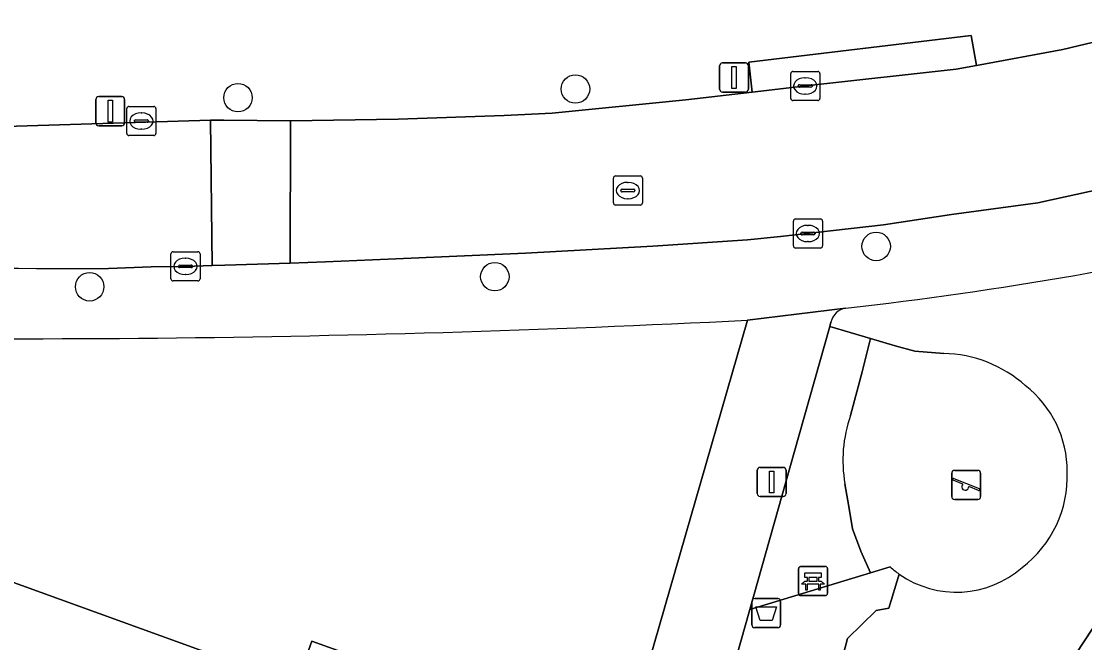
# Model space of a CAD drawing. Extents: x 160349 to 161355, y 381727 to 382854.
# Drawn here: x 160896.66 to 160933.15, y 382124.58 to 382145.91 of the extents above; entities that cross this region are included whole.
import ezdxf

# ---------------------------------------------------------------- set-up
doc = ezdxf.new("R2010")
doc.units = 0
for name, color, linetype in [('IMGEO_Afvalbak', 7, 'Continuous'), ('IMGEO_Bank', 7, 'Continuous'), ('IMGEO_Boom', 7, 'Continuous'), ('IMGEO_Erf', 7, 'Continuous'), ('IMGEO_Groenvoorziening', 7, 'Continuous'), ('IMGEO_Kolk', 7, 'Continuous'), ('IMGEO_Lichtmast', 7, 'Continuous'), ('IMGEO_Pand', 7, 'Continuous'), ('IMGEO_Rijbaan_lokaal_open', 7, 'Continuous'), ('IMGEO_Rioolput', 7, 'Continuous'), ('IMGEO_Speelvoorziening', 7, 'Continuous'), ('IMGEO_Terreindeel_zand', 7, 'Continuous'), ('IMGEO_Voetpad_open', 7, 'Continuous')]:
    doc.layers.add(name, color=color, linetype=linetype)

msp = doc.modelspace()

# ---------------------------------------------------------------- linework, layer by layer
at = {"layer": 'IMGEO_Afvalbak'}
for p, q in [((160921.729, 382125.201), (160921.729, 382126.001)), ((160921.729, 382126.001), (160921.729, 382125.201)), ((160921.829, 382126.101), (160922.619, 382126.101)), ((160922.619, 382126.101), (160921.829, 382126.101)), ((160922.719, 382126.001), (160922.719, 382125.201)), ((160922.719, 382125.201), (160922.719, 382126.001)), ((160922.619, 382125.101), (160921.829, 382125.101)), ((160921.829, 382125.101), (160922.619, 382125.101))]:
    msp.add_line(p, q, dxfattribs=at)
msp.add_lwpolyline([(160921.872, 382125.815), (160922.576, 382125.815), (160922.427, 382125.345), (160922.021, 382125.345), (160921.872, 382125.815)], dxfattribs=at)
for centre, start, end in [((160921.829, 382126.001), 90, 180), ((160921.829, 382126.001), 90, 180), ((160922.619, 382126.001), 0, 90), ((160922.619, 382126.001), 360, 90), ((160921.829, 382125.201), 180, 270), ((160921.829, 382125.201), 180, 270), ((160922.619, 382125.201), 270, 0), ((160922.619, 382125.201), 270, 0)]:
    msp.add_arc(centre, 0.1, start, end, dxfattribs=at)
at = {"layer": 'IMGEO_Bank'}
for p, q in [((160923.329, 382126.276), (160923.329, 382127.117)), ((160923.329, 382127.117), (160923.329, 382126.276)), ((160923.404, 382127.201), (160924.245, 382127.201)), ((160924.245, 382127.201), (160923.404, 382127.201)), ((160924.329, 382127.126), (160924.329, 382126.285)), ((160924.329, 382126.285), (160924.329, 382127.126)), ((160923.638, 382126.707), (160923.638, 382126.813)), ((160923.682, 382126.813), (160923.682, 382126.707)), ((160923.97, 382126.819), (160923.688, 382126.819)), ((160923.688, 382126.701), (160923.97, 382126.701)), ((160923.976, 382126.707), (160923.976, 382126.813)), ((160924.02, 382126.813), (160924.02, 382126.707)), ((160924.026, 382126.599), (160923.633, 382126.599)), ((160924.254, 382126.201), (160923.413, 382126.201)), ((160923.413, 382126.201), (160924.254, 382126.201))]:
    msp.add_line(p, q, dxfattribs=at)
for points in [[(160923.632, 382126.819), (160923.546, 382126.819), (160923.546, 382126.98), (160924.109, 382126.98), (160924.109, 382126.819), (160924.026, 382126.819)], [(160923.576, 382126.599), (160923.434, 382126.599), (160923.546, 382126.701), (160923.632, 382126.701)], [(160924.026, 382126.701), (160924.109, 382126.701), (160924.221, 382126.599), (160924.082, 382126.599)], [(160923.626, 382126.592), (160923.626, 382126.385), (160923.583, 382126.385), (160923.583, 382126.592)], [(160924.076, 382126.592), (160924.076, 382126.385), (160924.032, 382126.385), (160924.032, 382126.592)]]:
    msp.add_lwpolyline(points, dxfattribs=at)
for centre, radius, start, end in [((160923.407, 382127.123), 0.0779, 92.4484, 184.2845), ((160923.407, 382127.123), 0.0779, 92.4484, 184.2845), ((160924.251, 382127.123), 0.0779, 2.4484, 94.2845), ((160924.251, 382127.123), 0.0779, 2.4484, 94.2845), ((160923.631, 382126.812), 0.00671, 2.8957, 87.1043), ((160923.631, 382126.708), 0.00671, 272.8957, 357.1043), ((160923.688, 382126.812), 0.00671, 92.8957, 177.1043), ((160923.688, 382126.708), 0.00671, 182.8957, 267.1043), ((160923.97, 382126.812), 0.00671, 2.8957, 87.1043), ((160923.97, 382126.708), 0.00671, 272.8957, 357.1043), ((160924.027, 382126.812), 0.00671, 92.8957, 177.1043), ((160924.027, 382126.708), 0.00671, 182.8957, 267.1043), ((160923.407, 382126.279), 0.0779, 182.4484, 274.2845), ((160923.407, 382126.279), 0.0779, 182.4484, 274.2845), ((160923.576, 382126.592), 0.00671, 2.8957, 87.1043), ((160923.633, 382126.592), 0.00671, 92.8957, 177.1043), ((160924.025, 382126.592), 0.00671, 2.8957, 87.1043), ((160924.082, 382126.592), 0.00671, 92.8957, 177.1043), ((160924.251, 382126.279), 0.0779, 272.4484, 4.2845), ((160924.251, 382126.279), 0.0779, 272.4484, 4.2845)]:
    msp.add_arc(centre, radius, start, end, dxfattribs=at)
at = {"layer": 'IMGEO_Boom'}
for centre in [(160904.096, 382143.286), (160915.676, 382143.584), (160925.996, 382138.182), (160912.911, 382137.144), (160899.005, 382136.798)]:
    msp.add_circle(centre, 0.489, dxfattribs=at)
at = {"layer": 'IMGEO_Erf'}
msp.add_lwpolyline([(160912.896, 382105.55), (160921.585, 382135.653)], dxfattribs=at)
msp.add_lwpolyline([(160906.532, 382114.055), (160903.215, 382115.261), (160903.758, 382116.756), (160891.022, 382121.381), (160890.282, 382119.39), (160884.407, 382121.57), (160885.025, 382123.237), (160877.625, 382125.983), (160880.255, 382133.071), (160887.636, 382130.33), (160888.99, 382133.978), (160894.854, 382131.801), (160893.352, 382127.754), (160906.091, 382123.139), (160906.635, 382124.643), (160909.972, 382123.434)], close=True, dxfattribs=at)
msp.add_arc((160896.517, 382628.163), 493.147, 268.05347, 272.91379, dxfattribs=at)
at = {"layer": 'IMGEO_Groenvoorziening'}
for points in [[(160926.791, 382126.936), (160926.432, 382125.775), (160925.995, 382125.692), (160925.013, 382124.732), (160922.43, 382114.799), (160925.764, 382113.834), (160928.807, 382118.059), (160936.011, 382128.996), (160940.787, 382137.138)], [(160924.442, 382135.587), (160924.401, 382135.44), (160925.797, 382135.025), (160926.65, 382134.772), (160927.325, 382134.588), (160928.314, 382134.509)], [(160926.475, 382127.188), (160925.803, 382126.98), (160921.664, 382125.727), (160921.046, 382123.534), (160918.844, 382115.836), (160922.43, 382114.799), (160925.013, 382124.732)], [(160925.013, 382124.732), (160925.995, 382125.692), (160926.432, 382125.775), (160926.791, 382126.936)]]:
    msp.add_lwpolyline(points, dxfattribs=at)
for centre, radius, start, end in [((160910.269, 382266.271), 131.035, 276.43255, 283.37852), ((160925.061, 382135.433), 0.638, 100.1341, 166.0126), ((160928.223, 382130.167), 4.343, 48.2464, 88.8011), ((160928.833, 382130.468), 3.721, 359.6211, 52.1714), ((160928.626, 382130.297), 3.931, 307.2656, 2.1233), ((160929.179, 382130.254), 4.088, 228.5954, 234.2621), ((160928.751, 382129.728), 3.411, 234.9364, 311.3917)]:
    msp.add_arc(centre, radius, start, end, dxfattribs=at)
at = {"layer": 'IMGEO_Kolk'}
for p, q in [((160923.139, 382144.188), (160923.991, 382144.188)), ((160923.064, 382143.262), (160923.064, 382144.114)), ((160923.552, 382143.968), (160923.577, 382143.968)), ((160924.065, 382144.114), (160924.065, 382143.262)), ((160923.323, 382143.682), (160923.323, 382143.694)), ((160923.761, 382143.645), (160923.363, 382143.645)), ((160923.366, 382143.731), (160923.764, 382143.731)), ((160923.575, 382143.408), (160923.55, 382143.408)), ((160923.807, 382143.694), (160923.807, 382143.682)), ((160923.991, 382143.188), (160923.139, 382143.188)), ((160900.28, 382142.058), (160900.28, 382142.91)), ((160900.355, 382142.984), (160901.207, 382142.984)), ((160900.768, 382142.764), (160900.793, 382142.764)), ((160901.281, 382142.91), (160901.281, 382142.058)), ((160900.539, 382142.478), (160900.539, 382142.49)), ((160900.977, 382142.441), (160900.579, 382142.441)), ((160900.582, 382142.527), (160900.98, 382142.527)), ((160901.023, 382142.49), (160901.023, 382142.478)), ((160901.207, 382141.984), (160900.355, 382141.984)), ((160900.791, 382142.204), (160900.766, 382142.204)), ((160923.155, 382138.2), (160923.155, 382139.052)), ((160923.23, 382139.126), (160924.082, 382139.126)), ((160924.156, 382139.052), (160924.156, 382138.2)), ((160923.457, 382138.669), (160923.855, 382138.669)), ((160923.643, 382138.906), (160923.668, 382138.906)), ((160923.414, 382138.62), (160923.414, 382138.632)), ((160923.852, 382138.583), (160923.454, 382138.583)), ((160923.666, 382138.346), (160923.641, 382138.346)), ((160923.898, 382138.632), (160923.898, 382138.62)), ((160901.869, 382137.998), (160902.721, 382137.998)), ((160924.082, 382138.126), (160923.23, 382138.126)), ((160901.794, 382137.072), (160901.794, 382137.924)), ((160902.282, 382137.778), (160902.307, 382137.778)), ((160902.795, 382137.924), (160902.795, 382137.072)), ((160902.053, 382137.492), (160902.053, 382137.504)), ((160902.491, 382137.455), (160902.093, 382137.455)), ((160902.096, 382137.541), (160902.494, 382137.541)), ((160902.305, 382137.218), (160902.28, 382137.218)), ((160902.537, 382137.504), (160902.537, 382137.492)), ((160902.721, 382136.998), (160901.869, 382136.998))]:
    msp.add_line(p, q, dxfattribs=at)
for points in [[(160923.139, 382144.188), (160923.991, 382144.188)], [(160923.064, 382143.262), (160923.064, 382144.114)], [(160924.065, 382144.114), (160924.065, 382143.262)], [(160923.991, 382143.188), (160923.139, 382143.188)], [(160900.28, 382142.058), (160900.28, 382142.91)], [(160900.355, 382142.984), (160901.207, 382142.984)], [(160901.281, 382142.91), (160901.281, 382142.058)], [(160901.207, 382141.984), (160900.355, 382141.984)], [(160923.155, 382138.2), (160923.155, 382139.052)], [(160923.23, 382139.126), (160924.082, 382139.126)], [(160924.156, 382139.052), (160924.156, 382138.2)], [(160901.869, 382137.998), (160902.721, 382137.998)], [(160924.082, 382138.126), (160923.23, 382138.126)], [(160901.794, 382137.072), (160901.794, 382137.924)], [(160902.795, 382137.924), (160902.795, 382137.072)], [(160902.721, 382136.998), (160901.869, 382136.998)]]:
    msp.add_lwpolyline(points, dxfattribs=at)
for centre, radius, start, end in [((160923.141, 382144.112), 0.0765, 91.552, 178.448), ((160923.141, 382144.112), 0.0765, 91.552, 178.448), ((160923.989, 382144.112), 0.0765, 1.552, 88.448), ((160923.989, 382144.112), 0.0765, 1.552, 88.448), ((160923.363, 382143.691), 0.0403, 85.8775, 175.7526), ((160923.36, 382143.681), 0.0366, 178.938, 274.7102), ((160923.764, 382143.688), 0.043, 264.8664, 352.4533), ((160923.768, 382143.693), 0.0386, 1.7309, 96.639), ((160923.141, 382143.264), 0.0765, 181.552, 268.448), ((160923.141, 382143.264), 0.0765, 181.552, 268.448), ((160923.989, 382143.264), 0.0765, 271.552, 358.448), ((160923.989, 382143.264), 0.0765, 271.552, 358.448), ((160900.357, 382142.908), 0.0765, 91.552, 178.448), ((160900.357, 382142.908), 0.0765, 91.552, 178.448), ((160901.205, 382142.908), 0.0765, 1.552, 88.448), ((160901.205, 382142.908), 0.0765, 1.552, 88.448), ((160900.579, 382142.487), 0.0403, 85.8775, 175.7526), ((160900.576, 382142.477), 0.0366, 178.938, 274.7102), ((160900.98, 382142.484), 0.043, 264.8664, 352.4533), ((160900.984, 382142.489), 0.0386, 1.7309, 96.639), ((160900.357, 382142.06), 0.0765, 181.552, 268.448), ((160900.357, 382142.06), 0.0765, 181.552, 268.448), ((160901.205, 382142.06), 0.0765, 271.552, 358.448), ((160901.205, 382142.06), 0.0765, 271.552, 358.448), ((160923.232, 382139.05), 0.0765, 91.552, 178.448), ((160923.232, 382139.05), 0.0765, 91.552, 178.448), ((160924.08, 382139.05), 0.0765, 1.552, 88.448), ((160924.08, 382139.05), 0.0765, 1.552, 88.448), ((160923.454, 382138.629), 0.0403, 85.8775, 175.7526), ((160923.859, 382138.631), 0.0386, 1.7309, 96.639), ((160923.451, 382138.619), 0.0366, 178.938, 274.7102), ((160923.855, 382138.626), 0.043, 264.8664, 352.4533), ((160901.871, 382137.922), 0.0765, 91.552, 178.448), ((160901.871, 382137.922), 0.0765, 91.552, 178.448), ((160902.719, 382137.922), 0.0765, 1.552, 88.448), ((160902.719, 382137.922), 0.0765, 1.552, 88.448), ((160923.232, 382138.202), 0.0765, 181.552, 268.448), ((160923.232, 382138.202), 0.0765, 181.552, 268.448), ((160924.08, 382138.202), 0.0765, 271.552, 358.448), ((160924.08, 382138.202), 0.0765, 271.552, 358.448), ((160902.093, 382137.501), 0.0403, 85.8775, 175.7526), ((160902.09, 382137.491), 0.0366, 178.938, 274.7102), ((160902.494, 382137.498), 0.043, 264.8664, 352.4533), ((160902.498, 382137.503), 0.0386, 1.7309, 96.639), ((160901.871, 382137.074), 0.0765, 181.552, 268.448), ((160901.871, 382137.074), 0.0765, 181.552, 268.448), ((160902.719, 382137.074), 0.0765, 271.552, 358.448), ((160902.719, 382137.074), 0.0765, 271.552, 358.448)]:
    msp.add_arc(centre, radius, start, end, dxfattribs=at)
for centre, major_axis, ratio, start_param, end_param in [((160923.551, 382143.688), (-0.387, 0.002), 0.722429, 4.712389, 7.853982), ((160923.576, 382143.688), (-0.39, 0.002), 0.717154, 1.570796, 4.712389), ((160900.767, 382142.484), (-0.387, 0.002), 0.722429, 4.712389, 7.853982), ((160900.792, 382142.484), (-0.39, 0.002), 0.717154, 1.570796, 4.712389), ((160923.642, 382138.626), (-0.387, 0.002), 0.722429, 4.712389, 7.853982), ((160923.667, 382138.626), (-0.39, 0.002), 0.717154, 1.570796, 4.712389), ((160902.281, 382137.498), (-0.387, 0.002), 0.722429, 4.712389, 7.853982), ((160902.306, 382137.498), (-0.39, 0.002), 0.717154, 1.570796, 4.712389)]:
    msp.add_ellipse(centre, major_axis=major_axis, ratio=ratio, start_param=start_param, end_param=end_param, dxfattribs=at)
at = {"layer": 'IMGEO_Lichtmast'}
for p, q in [((160920.62, 382143.579), (160920.62, 382144.379)), ((160920.62, 382144.379), (160920.62, 382143.579)), ((160920.72, 382144.479), (160921.51, 382144.479)), ((160921.51, 382144.479), (160920.72, 382144.479)), ((160921.61, 382144.379), (160921.61, 382143.579)), ((160921.61, 382143.579), (160921.61, 382144.379)), ((160921.51, 382143.479), (160920.72, 382143.479)), ((160920.72, 382143.479), (160921.51, 382143.479)), ((160899.216, 382142.424), (160899.216, 382143.224)), ((160899.216, 382143.224), (160899.216, 382142.424)), ((160899.316, 382143.324), (160900.106, 382143.324)), ((160900.106, 382143.324), (160899.316, 382143.324)), ((160900.206, 382143.224), (160900.206, 382142.424)), ((160900.206, 382142.424), (160900.206, 382143.224)), ((160900.106, 382142.324), (160899.316, 382142.324)), ((160899.316, 382142.324), (160900.106, 382142.324)), ((160921.914, 382129.701), (160921.914, 382130.501)), ((160921.914, 382130.501), (160921.914, 382129.701)), ((160922.014, 382130.601), (160922.804, 382130.601)), ((160922.804, 382130.601), (160922.014, 382130.601)), ((160922.904, 382130.501), (160922.904, 382129.701)), ((160922.904, 382129.701), (160922.904, 382130.501)), ((160922.804, 382129.601), (160922.014, 382129.601)), ((160922.014, 382129.601), (160922.804, 382129.601))]:
    msp.add_line(p, q, dxfattribs=at)
for points in [[(160921.04, 382144.354), (160921.19, 382144.354), (160921.19, 382143.604), (160921.04, 382143.604), (160921.04, 382144.354)], [(160899.636, 382143.199), (160899.786, 382143.199), (160899.786, 382142.449), (160899.636, 382142.449), (160899.636, 382143.199)], [(160922.334, 382130.476), (160922.484, 382130.476), (160922.484, 382129.726), (160922.334, 382129.726), (160922.334, 382130.476)]]:
    msp.add_lwpolyline(points, dxfattribs=at)
for centre, start, end in [((160920.72, 382144.379), 90, 180), ((160920.72, 382144.379), 90, 180), ((160921.51, 382144.379), 0, 90), ((160921.51, 382144.379), 360, 90), ((160920.72, 382143.579), 180, 270), ((160920.72, 382143.579), 180, 270), ((160921.51, 382143.579), 270, 0), ((160921.51, 382143.579), 270, 0), ((160899.316, 382143.224), 90, 180), ((160899.316, 382143.224), 90, 180), ((160900.106, 382143.224), 0, 90), ((160900.106, 382143.224), 360, 90), ((160899.316, 382142.424), 180, 270), ((160899.316, 382142.424), 180, 270), ((160900.106, 382142.424), 270, 0), ((160900.106, 382142.424), 270, 0), ((160922.014, 382130.501), 90, 180), ((160922.014, 382130.501), 90, 180), ((160922.804, 382130.501), 0, 90), ((160922.804, 382130.501), 360, 90), ((160922.014, 382129.701), 180, 270), ((160922.014, 382129.701), 180, 270), ((160922.804, 382129.701), 270, 0), ((160922.804, 382129.701), 270, 0)]:
    msp.add_arc(centre, 0.1, start, end, dxfattribs=at)
at = {"layer": 'IMGEO_Pand'}
msp.add_lwpolyline([(160906.532, 382114.055), (160909.972, 382123.434), (160906.635, 382124.643), (160906.091, 382123.139), (160893.352, 382127.754), (160894.854, 382131.801), (160888.99, 382133.978), (160887.636, 382130.33), (160880.255, 382133.071), (160877.625, 382125.983), (160885.025, 382123.237), (160884.407, 382121.57), (160890.282, 382119.39), (160891.022, 382121.381), (160903.758, 382116.756), (160903.215, 382115.261)], close=True, dxfattribs=at)
at = {"layer": 'IMGEO_Rijbaan_lokaal_open'}
for points in [[(160935.99, 382145.795), (160932.407, 382144.936), (160929.442, 382144.394), (160928.744, 382144.266), (160923.79, 382143.715), (160921.74, 382143.475), (160919.464, 382143.209), (160914.88, 382142.752), (160913.235, 382142.68), (160909.593, 382142.551), (160905.894, 382142.494), (160905.89, 382137.612), (160907.101, 382137.653), (160909.249, 382137.743), (160913.965, 382137.948), (160918.335, 382138.193), (160921.583, 382138.409), (160922.712, 382138.519), (160926.247, 382138.927), (160928.583, 382139.277), (160931.539, 382139.681), (160933.785, 382140.17)], [(160899.657, 382137.423), (160901.118, 382137.485), (160902.294, 382137.499), (160903.213, 382137.524), (160903.152, 382142.513), (160893.523, 382142.218), (160892.191, 382142.225), (160883.526, 382142.494), (160880.017, 382142.603), (160872.184, 382143.25), (160857.683, 382144.489)]]:
    msp.add_lwpolyline(points, dxfattribs=at)
msp.add_lwpolyline([(160905.89, 382137.612), (160905.894, 382142.494), (160903.616, 382142.519), (160903.152, 382142.513), (160903.213, 382137.524), (160903.643, 382137.535)], close=True, dxfattribs=at)
msp.add_arc((160899.705, 382632.771), 495.348, 267.70304, 269.99445, dxfattribs=at)
at = {"layer": 'IMGEO_Rioolput'}
for p, q in [((160916.977, 382139.674), (160916.977, 382140.526)), ((160917.052, 382140.6), (160917.904, 382140.6)), ((160917.978, 382140.526), (160917.978, 382139.674)), ((160917.279, 382140.143), (160917.677, 382140.143)), ((160917.465, 382140.38), (160917.49, 382140.38)), ((160917.236, 382140.094), (160917.236, 382140.106)), ((160917.674, 382140.057), (160917.276, 382140.057)), ((160917.488, 382139.82), (160917.463, 382139.82)), ((160917.72, 382140.106), (160917.72, 382140.094)), ((160917.904, 382139.6), (160917.052, 382139.6))]:
    msp.add_line(p, q, dxfattribs=at)
for points in [[(160916.977, 382139.674), (160916.977, 382140.526)], [(160917.052, 382140.6), (160917.904, 382140.6)], [(160917.978, 382140.526), (160917.978, 382139.674)], [(160917.904, 382139.6), (160917.052, 382139.6)]]:
    msp.add_lwpolyline(points, dxfattribs=at)
for centre, radius, start, end in [((160917.054, 382140.524), 0.0765, 91.552, 178.448), ((160917.054, 382140.524), 0.0765, 91.552, 178.448), ((160917.902, 382140.524), 0.0765, 1.552, 88.448), ((160917.902, 382140.524), 0.0765, 1.552, 88.448), ((160917.276, 382140.103), 0.0403, 85.8775, 175.7526), ((160917.681, 382140.105), 0.0386, 1.7309, 96.639), ((160917.273, 382140.093), 0.0366, 178.938, 274.7102), ((160917.677, 382140.1), 0.043, 264.8664, 352.4533), ((160917.054, 382139.676), 0.0765, 181.552, 268.448), ((160917.054, 382139.676), 0.0765, 181.552, 268.448), ((160917.902, 382139.676), 0.0765, 271.552, 358.448), ((160917.902, 382139.676), 0.0765, 271.552, 358.448)]:
    msp.add_arc(centre, radius, start, end, dxfattribs=at)
for centre, major_axis, ratio, start_param, end_param in [((160917.464, 382140.1), (-0.387, 0.002), 0.722429, 4.712389, 7.853982), ((160917.489, 382140.1), (-0.39, 0.002), 0.717154, 1.570796, 4.712389)]:
    msp.add_ellipse(centre, major_axis=major_axis, ratio=ratio, start_param=start_param, end_param=end_param, dxfattribs=at)
at = {"layer": 'IMGEO_Speelvoorziening'}
for p, q in [((160928.591, 382129.599), (160928.591, 382130.399)), ((160928.591, 382130.399), (160928.591, 382129.599)), ((160928.691, 382130.499), (160929.481, 382130.499)), ((160929.481, 382130.499), (160928.691, 382130.499)), ((160929.581, 382130.399), (160929.581, 382129.599)), ((160929.581, 382129.599), (160929.581, 382130.399)), ((160928.974, 382130.027), (160928.635, 382130.164)), ((160928.66, 382130.224), (160929.536, 382129.871)), ((160929.512, 382129.811), (160929.172, 382129.948)), ((160929.481, 382129.499), (160928.691, 382129.499)), ((160928.691, 382129.499), (160929.481, 382129.499))]:
    msp.add_line(p, q, dxfattribs=at)
for centre, radius, start, end in [((160928.691, 382130.399), 0.1, 90, 180), ((160928.691, 382130.399), 0.1, 90, 180), ((160929.481, 382130.399), 0.1, 0, 90), ((160929.481, 382130.399), 0.1, 360, 90), ((160928.648, 382130.194), 0.0327, 68.078, 248.078), ((160929.053, 382129.937), 0.12, 130.9928, 5.1632), ((160928.691, 382129.599), 0.1, 180, 270), ((160928.691, 382129.599), 0.1, 180, 270), ((160929.481, 382129.599), 0.1, 270, 0), ((160929.481, 382129.599), 0.1, 270, 0), ((160929.524, 382129.841), 0.0327, 248.078, 68.078)]:
    msp.add_arc(centre, radius, start, end, dxfattribs=at)
at = {"layer": 'IMGEO_Terreindeel_zand'}
for points in [[(160925.797, 382135.025), (160925.519, 382133.883), (160925.119, 382132.378)], [(160928.314, 382134.509), (160927.325, 382134.588), (160926.65, 382134.772), (160925.797, 382135.025)], [(160924.925, 382130.033), (160925.055, 382129.262), (160925.187, 382128.496), (160925.473, 382127.727), (160925.803, 382126.98), (160926.475, 382127.188)]]:
    msp.add_lwpolyline(points, dxfattribs=at)
for centre, radius, start, end in [((160928.223, 382130.167), 4.343, 48.2464, 88.8011), ((160928.833, 382130.468), 3.721, 359.6211, 52.1714), ((160929.482, 382130.837), 4.628, 160.5424, 189.9991), ((160928.626, 382130.297), 3.931, 307.2656, 2.1233), ((160929.179, 382130.254), 4.088, 228.5954, 234.2621), ((160928.751, 382129.728), 3.411, 234.9364, 311.3917)]:
    msp.add_arc(centre, radius, start, end, dxfattribs=at)
at = {"layer": 'IMGEO_Voetpad_open'}
for points in [[(160893.523, 382142.218), (160903.152, 382142.513), (160903.616, 382142.519), (160905.894, 382142.494), (160909.593, 382142.551), (160913.235, 382142.68), (160914.88, 382142.752), (160919.464, 382143.209), (160921.74, 382143.475), (160921.623, 382144.508), (160929.254, 382145.417), (160929.442, 382144.394), (160932.407, 382144.936), (160935.99, 382145.795), (160937.117, 382146.054), (160937.352, 382146.112), (160941.355, 382147.122), (160944.193, 382147.941), (160945.154, 382148.219), (160945.683, 382148.365)], [(160941.804, 382141.953), (160938.885, 382141.251), (160936.251, 382140.649), (160933.785, 382140.17), (160931.539, 382139.681), (160928.583, 382139.277), (160926.247, 382138.927), (160922.712, 382138.519), (160921.583, 382138.409), (160918.335, 382138.193), (160913.965, 382137.948), (160909.249, 382137.743), (160907.101, 382137.653), (160905.89, 382137.612), (160903.643, 382137.535), (160903.213, 382137.524), (160902.294, 382137.499), (160901.118, 382137.485), (160899.657, 382137.423)], [(160941.224, 382137.935), (160940.787, 382137.138), (160936.011, 382128.996), (160928.807, 382118.059), (160925.764, 382113.834), (160924.895, 382112.627), (160923.681, 382110.941), (160916.431, 382101.677)], [(160924.949, 382136.061), (160921.585, 382135.653), (160912.896, 382105.55)], [(160921.585, 382135.653), (160924.949, 382136.061)], [(160921.664, 382125.727), (160923.179, 382131.108), (160924.401, 382135.44), (160924.442, 382135.587)], [(160925.797, 382135.025), (160924.401, 382135.44), (160923.179, 382131.108), (160921.664, 382125.727), (160925.803, 382126.98), (160925.473, 382127.727), (160925.187, 382128.496), (160925.055, 382129.262), (160924.925, 382130.033)], [(160925.119, 382132.378), (160925.519, 382133.883), (160925.797, 382135.025)], [(160915.391, 382104.009), (160915.729, 382105.073), (160918.455, 382114.491), (160918.844, 382115.836), (160921.046, 382123.534), (160921.664, 382125.727)]]:
    msp.add_lwpolyline(points, dxfattribs=at)
msp.add_lwpolyline([(160921.74, 382143.475), (160923.79, 382143.715), (160928.744, 382144.266), (160929.442, 382144.394), (160929.254, 382145.417), (160921.623, 382144.508)], close=True, dxfattribs=at)
for centre, radius, start, end in [((160910.269, 382266.271), 131.035, 276.43255, 283.37852), ((160899.705, 382632.771), 495.348, 267.70304, 269.99445), ((160925.061, 382135.433), 0.638, 100.1341, 166.0126), ((160896.517, 382628.163), 493.147, 268.05347, 272.91379), ((160929.482, 382130.837), 4.628, 160.5424, 189.9991)]:
    msp.add_arc(centre, radius, start, end, dxfattribs=at)

doc.saveas('drawing.dxf')
